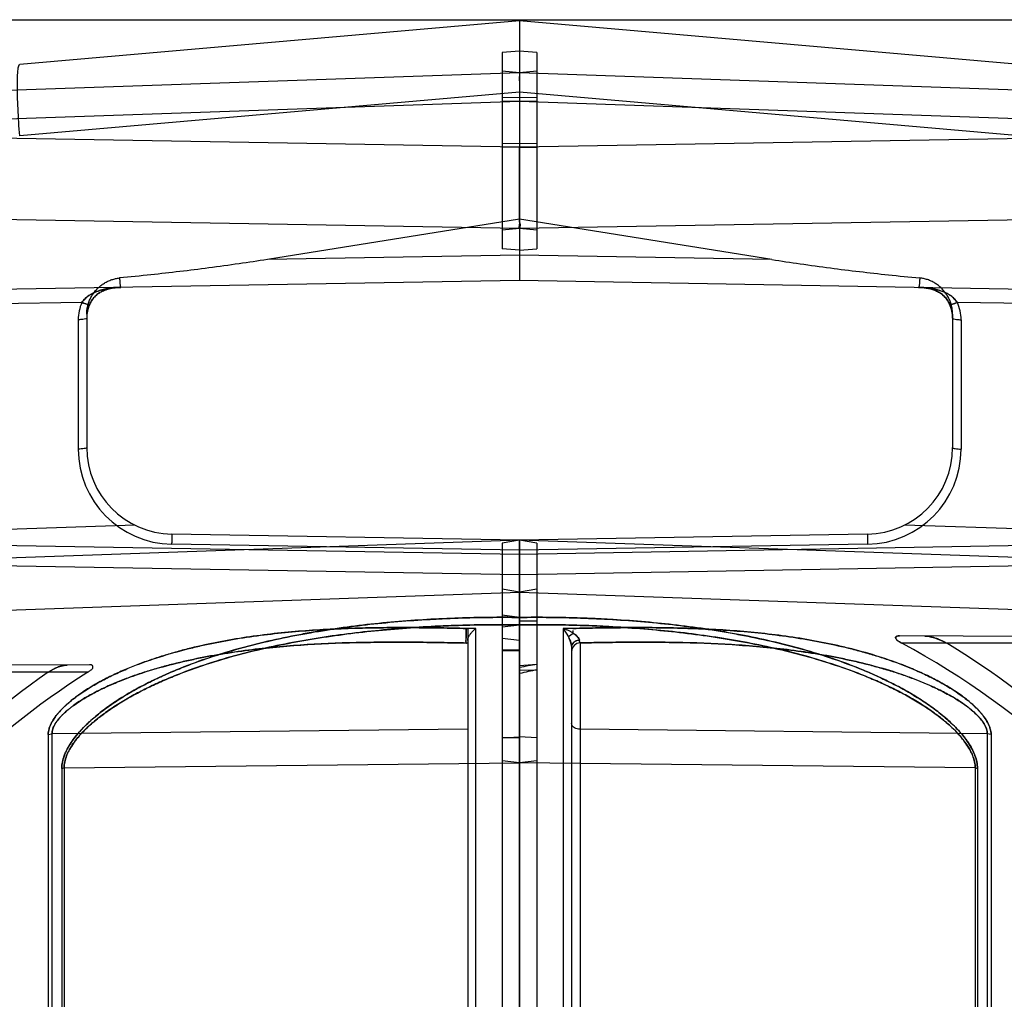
# Model space of a CAD drawing. Header units: millimetres. Extents: x 0 to 297, y 0 to 210.
# Tile 305 of 446: x 141.014 to 141.525, y 161.406 to 161.915. Entities that reach past the tile are written whole.
import ezdxf

# ---------------------------------------------------------------- set-up
doc = ezdxf.new("R2010")
doc.units = ezdxf.units.MM
doc.header["$LTSCALE"] = 16.335
for name, color, linetype in [('INTFCLR_1', 7, 'CONTINUOUS'), ('INTFCLR_144815', 7, 'CONTINUOUS'), ('INTFCLR_72935', 7, 'CONTINUOUS')]:
    doc.layers.add(name, color=color, linetype=linetype)

msp = doc.modelspace()

# ---------------------------------------------------------------- linework, layer by layer
at = {"layer": 'INTFCLR_1', "color": 6, "linetype": 'Continuous'}
for p, q in [((141.273551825, 161.9146244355), (141.273551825, 161.7796244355)), ((141.264551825, 161.8980870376), (141.2645519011, 161.7961670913)), ((141.2735531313, 161.8988595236), (141.2645532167, 161.8980711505)), ((141.2735518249, 161.8865398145), (141.2735518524, 161.8846657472)), ((141.2735518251, 161.8834165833), (141.2735518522, 161.8857114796)), ((141.2735518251, 161.8834165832), (141.2735518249, 161.8786309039)), ((141.2735531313, 161.8747100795), (141.2645532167, 161.8745732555)), ((141.2735518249, 161.8786309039), (141.273551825, 161.8727591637)), ((141.2735518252, 161.833291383), (141.273551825, 161.8488555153)), ((141.273551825, 161.8194756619), (141.2735518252, 161.833291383)), ((141.273551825, 161.8099950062), (141.273551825, 161.8194756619)), ((141.4046318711, 161.7905461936), (141.273551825, 161.8114652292)), ((141.273551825, 161.6446244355), (141.264551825, 161.6430374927)), ((141.273551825, 157.4731461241), (141.2735518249, 161.6446244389)), ((141.264551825, 161.643037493), (141.264551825, 157.4451626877)), ((141.273551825, 161.6176079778), (141.264551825, 161.6191949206)), ((141.273551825, 161.6176079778), (141.6227019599, 161.6054153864)), ((141.273551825, 161.5924489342), (141.264551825, 161.5934412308))]:
    msp.add_line(p, q, dxfattribs=at)
at = {"layer": 'INTFCLR_1', "color": 9, "linetype": 'Continuous'}
for p, q in [((141.5333958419, 161.8918910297), (141.2735518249, 161.9146244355)), ((141.2735517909, 161.8876240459), (141.2645517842, 161.8884113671)), ((141.5554477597, 161.8777804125), (141.273551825, 161.8876244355)), ((141.5333958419, 161.8548467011), (141.2735518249, 161.8775801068)), ((141.2735517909, 161.872759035), (141.2645517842, 161.8728958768)), ((141.5537947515, 161.8629728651), (141.273551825, 161.8727591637)), ((141.5657466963, 161.8539557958), (141.273551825, 161.8488555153)), ((141.2735517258, 161.8488553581), (141.2645517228, 161.8489920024)), ((141.2735521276, 161.8508084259), (141.2645521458, 161.8506717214)), ((141.6107778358, 161.8125107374), (141.273551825, 161.8066244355)), ((141.2735515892, 161.8066271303), (141.2645515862, 161.8058397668)), ((141.2735522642, 161.7953794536), (141.2645522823, 161.7961670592)), ((141.404631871, 161.7905461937), (141.273551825, 161.7928342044)), ((141.5797088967, 161.7742804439), (141.2735518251, 161.7796244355)), ((141.5797088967, 161.7668444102), (141.5010615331, 161.7682172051)), ((141.498551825, 161.7620992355), (141.498551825, 161.6927732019)), ((141.5029732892, 161.7592383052), (141.5029732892, 161.6919919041)), ((141.5744738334, 161.6489584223), (141.473590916, 161.6524813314)), ((141.4543371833, 161.6477800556), (141.2735518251, 161.6446244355)), ((141.6162475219, 161.632657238), (141.2735518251, 161.6446244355)), ((141.4543371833, 161.6477800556), (141.4543221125, 161.6432820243)), ((141.5797088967, 161.6425131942), (141.2735518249, 161.6371692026)), ((141.4543371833, 161.6424994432), (141.2735518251, 161.6393438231)), ((141.5797088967, 161.6319519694), (141.273551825, 161.6266079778)), ((141.273551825, 161.6044711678), (141.264551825, 161.6056394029)), ((141.264551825, 161.5995614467), (141.273551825, 161.600642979)), ((141.2962393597, 161.5987575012), (141.2988889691, 161.5943469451)), ((141.2962393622, 161.5987574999), (141.2962393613, 161.3175105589)), ((141.3012553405, 161.5987575), (141.2962393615, 161.5987574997)), ((141.3013599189, 161.5961814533), (141.2988889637, 161.5943469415)), ((141.3013596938, 161.596180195), (141.298888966, 161.5943469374)), ((141.3013757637, 161.5962175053), (141.3013300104, 161.5975799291)), ((141.3013753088, 161.5962152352), (141.301359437, 161.5961789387)), ((141.6717370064, 161.5941397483), (141.4709529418, 161.5948406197)), ((141.264551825, 161.587672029), (141.273551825, 161.587672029)), ((141.300551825, 161.5894652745), (141.300551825, 161.3255784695)), ((141.3049732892, 161.5912335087), (141.3049732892, 161.3210791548)), ((141.6747706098, 161.5910296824), (141.4722287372, 161.5910296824)), ((141.273551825, 161.587484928), (141.264551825, 161.587484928)), ((141.264551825, 161.5872930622), (141.273551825, 161.5872930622)), ((141.264551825, 161.5418119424), (141.273551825, 161.5423302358)), ((141.273551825, 161.5418119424), (141.264551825, 161.5418119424)), ((141.5166176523, 161.543901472), (141.3049732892, 161.5463331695)), ((141.5166176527, 161.543901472), (141.5166176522, 161.3407478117)), ((141.5185644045, 161.5435849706), (141.5166176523, 161.543901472)), ((141.5185644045, 161.5435849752), (141.5166176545, 161.543901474)), ((141.5185644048, 161.5435849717), (141.5185644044, 161.340632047)), ((141.273551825, 161.528919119), (141.264551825, 161.5299637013)), ((141.5103153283, 161.526198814), (141.273551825, 161.528919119)), ((141.5103153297, 161.526198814), (141.5103153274, 161.3342727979)), ((141.5103153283, 161.526198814), (141.5115099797, 161.5259999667)), ((141.5115099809, 161.5259999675), (141.5115099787, 161.3342000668))]:
    msp.add_line(p, q, dxfattribs=at)
at = {"layer": 'INTFCLR_1', "color": 7, "linetype": 'Continuous'}
for p, q in [((141.4811863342, 161.7760088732), (141.4811199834, 161.7760110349)), ((141.481120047, 161.7760110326), (141.4811863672, 161.7760088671))]:
    msp.add_line(p, q, dxfattribs=at)
at = {"layer": 'INTFCLR_1', "color": 6, "linetype": 'Continuous'}
for centre, radius, start, end in [((140.3083293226, 161.8457294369), 0.9652275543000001, 359.8145763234, 0.1855639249), ((140.4117072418, 161.8379423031), 0.8618571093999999, 359.6908079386, 0.3100229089), ((141.2746197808, 161.2235904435), 0.4172059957, 31.6735654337, 61.7286199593), ((141.272545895, 161.2235900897), 0.4298290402, 30.6411477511, 58.7432028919)]:
    msp.add_arc(centre, radius, start, end, dxfattribs=at)
at = {"layer": 'INTFCLR_1', "color": 9, "linetype": 'Continuous'}
for centre, radius, start, end in [((141.4816761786, 161.8224180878), 0.0464194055, 268.9999012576, 269.9354361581), ((141.4806610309, 161.7600091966), 0.0178908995, 0.0333269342, 23.8641487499), ((141.4806239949, 161.7600015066), 0.0179280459, 0.057834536, 23.8387397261), ((141.48088383, 161.7592276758), 0.0220894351, 0.0275707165, 24.0138303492), ((141.453551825, 161.6927732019), 0.045, 270.9999999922, 359.9999999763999), ((141.4534730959, 161.6919920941), 0.0495001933, 271.0002198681, 359.9997800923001), ((141.6679288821, 161.6470041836), 0.213639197, 180.9982943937, 181.2082134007), ((141.3050517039, 161.5867322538), 0.0044998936, 90.99847891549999, 179.9971500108)]:
    msp.add_arc(centre, radius, start, end, dxfattribs=at)
at = {"layer": 'INTFCLR_1', "color": 7, "linetype": 'Continuous'}
msp.add_arc((141.4818642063, 161.7788994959), 0.0029107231, 265.2637529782, 268.9988044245, dxfattribs=at)
at = {"layer": 'INTFCLR_1', "color": 6, "linetype": 'Continuous'}
for points in [[(141.273551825, 161.8099950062), (141.2735539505, 161.8092782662), (141.274268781, 161.8078572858), (141.2735521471, 161.8078447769)], [(141.273551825, 161.8066244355), (141.274273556, 161.8066370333), (141.2735541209, 161.8080681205), (141.2735519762, 161.8087899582)]]:
    msp.add_open_spline(points, degree=3, dxfattribs=at)
for points, knots in [([(141.4046318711, 161.7905461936), (141.4095282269, 161.7897647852), (141.419659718, 161.7882281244), (141.4348515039, 161.7861426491), (141.4501356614, 161.7842449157), (141.4656167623, 161.7825036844), (141.4760552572, 161.7814472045), (141.4814963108, 161.780926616)], [0, 0, 0, 0, 0.1919941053, 0.3967780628, 0.5937498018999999, 0.7883513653, 1, 1, 1, 1]), ([(141.4985518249, 161.7620992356), (141.4985518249, 161.7628008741), (141.4984698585, 161.7642111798), (141.4981022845, 161.766306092), (141.4974936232, 161.7683623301), (141.4966493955, 161.7703502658), (141.4955801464, 161.7722413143), (141.4943007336, 161.7740067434), (141.4928298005, 161.7756198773), (141.491192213, 161.7770545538), (141.4894138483, 161.7782901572), (141.4875248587, 161.7793088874), (141.4855566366, 161.7800980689), (141.4835423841, 161.7806508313), (141.4821767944, 161.7808615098), (141.4814963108, 161.780926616)], [0, 0, 0, 0, 0.0757511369, 0.1521154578, 0.229149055, 0.3067644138, 0.3847925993, 0.4631931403, 0.5416595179, 0.6199921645, 0.6977528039, 0.7749600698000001, 0.851208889, 0.9261973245, 1, 1, 1, 1]), ([(141.4722287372, 161.5910296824), (141.471684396, 161.5913224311), (141.4706966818, 161.5919352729), (141.4694628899, 161.5927429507), (141.4682726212, 161.5946528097), (141.4702249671, 161.5948431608), (141.4709529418, 161.5948406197)], [0, 0, 0, 0, 0.2675984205, 0.4902532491, 0.6848149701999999, 1, 1, 1, 1]), ([(141.4709529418, 161.5948406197), (141.4704960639, 161.5948422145), (141.4694708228, 161.5950202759), (141.4686108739, 161.5931883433), (141.4705386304, 161.592129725), (141.4715427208, 161.5913986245), (141.4722287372, 161.5910296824)], [0, 0, 0, 0, 0.2019274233, 0.4011193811, 0.6557352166, 1, 1, 1, 1])]:
    msp.add_open_spline(points, degree=3, knots=knots, dxfattribs=at)
at = {"layer": 'INTFCLR_1', "color": 9, "linetype": 'Continuous'}
for points, knots in [([(141.4814963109, 161.7809266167), (141.4814560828, 161.7802154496), (141.4813734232, 161.7790199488), (141.4812432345, 161.7773830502), (141.4810827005, 161.7766141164), (141.4809841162, 161.7760037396), (141.4808659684, 161.7760057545)], [0, 0, 0, 0, 0.4281629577, 0.7391099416, 0.9289714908, 1, 1, 1, 1]), ([(141.4970224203, 161.7672473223), (141.4969485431, 161.7668812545), (141.4994324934, 161.767500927), (141.5001131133, 161.7678102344), (141.5010615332, 161.7682172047)], [0, 0, 0, 0, 0.2657053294, 1, 1, 1, 1]), ([(141.5010615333, 161.7682172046), (141.5005582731, 161.7680012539), (141.4997261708, 161.7676588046), (141.4984873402, 161.7672824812), (141.4978468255, 161.7670774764), (141.4969816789, 161.7670454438), (141.4970224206, 161.7672473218)], [0, 0, 0, 0, 0.3867273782, 0.6533953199, 0.8545645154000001, 1, 1, 1, 1]), ([(141.498551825, 161.760019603), (141.498551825, 161.7598171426), (141.4994617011, 161.7595190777), (141.5007619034, 161.7593148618), (141.5021633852, 161.7592407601), (141.5029732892, 161.7592383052)], [0, 0, 0, 0, 0.132953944, 0.4681407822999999, 1, 1, 1, 1]), ([(141.498551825, 161.6927732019), (141.498551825, 161.6926329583), (141.4990974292, 161.6923579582), (141.5004626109, 161.6920952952), (141.5019266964, 161.6919950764), (141.5029732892, 161.6919919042)], [0, 0, 0, 0, 0.0919454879, 0.3138374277, 1, 1, 1, 1]), ([(141.5115099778, 161.5259999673), (141.511509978, 161.5270999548), (141.511262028, 161.5293705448), (141.5104439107, 161.5321477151), (141.5095206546, 161.5343787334), (141.5084024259, 161.536651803), (141.5067226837, 161.5394310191), (141.5043611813, 161.5426361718), (141.5007949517, 161.5467825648), (141.4967909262, 161.5506377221), (141.4925121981, 161.5542273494), (141.4880681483, 161.5576567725), (141.4822935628, 161.5616358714), (141.475094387, 161.565995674), (141.4689119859, 161.5693276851), (141.4638740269, 161.5718322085), (141.4587865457, 161.5742309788), (141.4523506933, 161.5770380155), (141.4445215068, 161.5801297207), (141.4339941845, 161.5839012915), (141.4206925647, 161.5880168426), (141.4045655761, 161.5921330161), (141.3883209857, 161.5955301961), (141.3664850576, 161.5992209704), (141.3444215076, 161.6017844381), (141.3250038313, 161.6032060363), (141.3138405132, 161.6038005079), (141.2976214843, 161.6044550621), (141.2841832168, 161.6045969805), (141.2735518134, 161.6044711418)], [0, 0, 0, 0, 0.0125306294, 0.0258229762, 0.0328469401, 0.0400196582, 0.0546626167, 0.0697679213, 0.0853227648, 0.1169186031, 0.1329383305, 0.1489372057, 0.1808475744, 0.2127632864, 0.2447702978, 0.2608206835, 0.2768506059, 0.3088399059, 0.3407853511, 0.372722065, 0.4362091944, 0.4993123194, 0.5622591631, 0.6252091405, 0.7515390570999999, 0.8150897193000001, 0.8469835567, 0.8788827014, 1, 1, 1, 1]), ([(141.2735518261, 161.6044711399), (141.2840993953, 161.60459596), (141.3057438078, 161.6043708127), (141.3384596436, 161.6024626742), (141.3633160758, 161.5995972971), (141.3798087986, 161.5969695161), (141.3907702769, 161.5950151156), (141.4043648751, 161.5921800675), (141.4204940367, 161.5880718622), (141.4364098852, 161.5831593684), (141.4494523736, 161.5782885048), (141.4584253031, 161.5743935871), (141.463521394, 161.5720025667), (141.4685863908, 161.5694968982), (141.4748085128, 161.5661591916), (141.4820558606, 161.5617897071), (141.4878696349, 161.5578007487), (141.4923433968, 161.5543630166), (141.4966426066, 161.5507716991), (141.5006633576, 161.5469190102), (141.5038217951, 161.5432698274), (141.5054790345, 161.5411194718), (141.507004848, 161.5389581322), (141.5083573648, 161.5367338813), (141.5094896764, 161.5344471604), (141.5104264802, 161.5322002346), (141.5112579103, 161.52939976), (141.5115099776, 161.5271076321), (141.5115099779, 161.5259999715)], [0, 0, 0, 0, 0.120163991, 0.2464820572, 0.3731764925, 0.4049789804, 0.4367255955, 0.5000102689, 0.5631300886, 0.6262631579, 0.6896739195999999, 0.7216122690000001, 0.7376707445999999, 0.7537953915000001, 0.7859823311, 0.8180740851, 0.8501564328, 0.8662396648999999, 0.8823299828, 0.9139626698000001, 0.929532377, 0.9372661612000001, 0.9448807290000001, 0.9596659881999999, 0.9668586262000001, 0.973931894, 0.9873817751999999, 1, 1, 1, 1]), ([(141.5103153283, 161.526198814), (141.5103153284, 161.527244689), (141.5100676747, 161.5294074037), (141.5092531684, 161.5320455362), (141.5083355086, 161.5341637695), (141.5072217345, 161.5363264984), (141.5055486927, 161.5389700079), (141.5031995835, 161.5420153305), (141.4996473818, 161.5459603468), (141.4956650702, 161.5496214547), (141.4914137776, 161.5530282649), (141.4869900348, 161.5562887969), (141.4812429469, 161.5600703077), (141.4740827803, 161.564210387), (141.4679360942, 161.5673727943), (141.4629266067, 161.5697499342), (141.4578642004, 161.5720280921), (141.4514605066, 161.5746932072), (141.4436727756, 161.5776270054), (141.4331970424, 161.5812063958), (141.419962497, 161.5851095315), (141.4039220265, 161.5890094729), (141.3877639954, 161.5922257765), (141.3660388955, 161.5957175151), (141.3440937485, 161.5981364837), (141.3247816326, 161.5994733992), (141.3136771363, 161.6000306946), (141.2975263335, 161.600642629), (141.2841433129, 161.6007690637), (141.2735518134, 161.6006429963)], [0, 0, 0, 0, 0.0120583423, 0.0248906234, 0.0316939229, 0.0386572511, 0.05291935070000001, 0.0676898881, 0.0829516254, 0.1140792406, 0.129913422, 0.1457552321, 0.1774226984, 0.2091717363, 0.2410729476, 0.2570897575, 0.2730976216, 0.3050734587, 0.3370406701, 0.3690290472, 0.4326916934, 0.4960437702, 0.5592939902, 0.6225881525, 0.7496921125, 0.8136577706, 0.8457639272, 0.8778774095, 1, 1, 1, 1]), ([(141.2735518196, 161.6006429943), (141.2840599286, 161.6007680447), (141.30560431, 161.6005677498), (141.3381603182, 161.5987767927), (141.362888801, 161.596072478), (141.3793002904, 161.5935866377), (141.39020251, 161.5917376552), (141.4037223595, 161.5890540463), (141.4197650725, 161.5851616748), (141.4355947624, 161.5805044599), (141.4485722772, 161.5758822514), (141.4575048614, 161.5721824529), (141.462575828, 161.5699116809), (141.4677022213, 161.5674909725), (141.4715104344, 161.5655372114), (141.4740404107, 161.5641563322)], [0, 0, 0, 0, 0.1532292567, 0.3140359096, 0.475243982, 0.5156889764, 0.5560517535, 0.6364715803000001, 0.7166121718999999, 0.7966759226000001, 0.8769644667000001, 0.9173407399, 0.9376225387, 0.9579733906, 1, 1, 1, 1]), ([(141.3013757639, 161.5962175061), (141.3009986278, 161.5964616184), (141.3001983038, 161.5969428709), (141.2989374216, 161.5976070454), (141.2976074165, 161.5982208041), (141.2966975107, 161.5985866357), (141.2962393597, 161.5987575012)], [0, 0, 0, 0, 0.2347870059, 0.4877168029, 0.7444494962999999, 1, 1, 1, 1]), ([(141.3012553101, 161.5987575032), (141.3057380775, 161.5988453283), (141.3127112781, 161.5989728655), (141.3221692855, 161.599098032), (141.3320891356, 161.5991806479), (141.3444355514, 161.5991691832), (141.3640612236, 161.5988109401), (141.3884516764, 161.5975590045), (141.4126929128, 161.5947987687), (141.4319195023, 161.5914092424), (141.4438882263, 161.5887156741), (141.4534138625, 161.5861600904), (141.46053571, 161.5840215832), (141.4676046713, 161.5816477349), (141.4746037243, 161.5790167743), (141.4815082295, 161.5761034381), (141.4882892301, 161.572874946), (141.4938067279, 161.5698837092), (141.4981199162, 161.5672720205), (141.5023514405, 161.564496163), (141.5059067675, 161.5618411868), (141.5087722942, 161.5593670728), (141.5106052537, 161.5576797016), (141.5123351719, 161.555911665), (141.5139281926, 161.5540475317), (141.5153825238, 161.5521540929), (141.5166426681, 161.5501720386), (141.5176102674, 161.5481113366), (141.5183088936, 161.5461281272), (141.5185644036, 161.5445844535), (141.5185644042, 161.5435849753)], [0, 0, 0, 0, 0.05742284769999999, 0.0893219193, 0.1211410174, 0.1844728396, 0.2474383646, 0.3725231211, 0.4971217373, 0.5596036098, 0.6224898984, 0.65416617, 0.6858999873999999, 0.7177087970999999, 0.7496503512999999, 0.7816400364, 0.8136571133, 0.8458014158, 0.861971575, 0.8782209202, 0.9106102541, 0.9186883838, 0.9267003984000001, 0.9425144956, 0.9503291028, 0.9580914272, 0.9730856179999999, 0.9802895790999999, 0.9871994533, 1, 1, 1, 1]), ([(141.5185644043, 161.5435849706), (141.5185644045, 161.5445939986), (141.5183037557, 161.5461537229), (141.5175934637, 161.5481529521), (141.516612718, 161.5502260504), (141.5153387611, 161.5522176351), (141.5138686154, 161.5541210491), (141.5122576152, 161.5559959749), (141.5105093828, 161.5577732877), (141.5086581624, 161.5594686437), (141.5057763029, 161.561944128), (141.501195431, 161.5653496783), (141.4958238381, 161.5687083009), (141.4914057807, 161.5711855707), (141.4869348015, 161.5735247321), (141.4812710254, 161.5762093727), (141.4721090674, 161.5800590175), (141.4604558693, 161.5841697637), (141.4485935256, 161.5875221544), (141.4390162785, 161.5898121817), (141.4294007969, 161.5918555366), (141.4125339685, 161.5948223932), (141.3882506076, 161.5975753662), (141.3638583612, 161.5988176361), (141.3442787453, 161.5991702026), (141.329508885, 161.5991820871), (141.3151607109, 161.5990176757), (141.305735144, 161.5988452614), (141.3012553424, 161.5987575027)], [0, 0, 0, 0, 0.0129230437, 0.0199157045, 0.0271579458, 0.0422465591, 0.0500741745, 0.0579542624, 0.0738927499, 0.0819641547, 0.0901005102, 0.1225422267, 0.1549383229, 0.1711766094, 0.1874057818, 0.2195558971, 0.2514156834, 0.3146522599, 0.3776704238, 0.4092028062, 0.4407582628, 0.5035575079, 0.6284680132, 0.7534583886, 0.8162272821, 0.8792630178, 0.9426142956, 1, 1, 1, 1]), ([(141.3005518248, 161.5894652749), (141.3005518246, 161.5902272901), (141.3001697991, 161.5914433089), (141.2995323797, 161.5930401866), (141.2991113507, 161.5939118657), (141.2988889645, 161.5943469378)], [0, 0, 0, 0, 0.4410943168, 0.717164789, 1, 1, 1, 1]), ([(141.2988889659, 161.5943469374), (141.2991113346, 161.593911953), (141.2998345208, 161.5923622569), (141.3005518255, 161.5907004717), (141.3005518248, 161.5894652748)], [0, 0, 0, 0, 0.2834139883, 1, 1, 1, 1]), ([(141.3013596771, 161.5961801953), (141.3017750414, 161.5959126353), (141.3025731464, 161.5953572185), (141.3037896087, 161.5942905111), (141.3046389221, 161.5932966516), (141.3046808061, 161.5926047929)], [0, 0, 0, 0, 0.298444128, 0.5813252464, 1, 1, 1, 1]), ([(141.3046810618, 161.5926047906), (141.3046620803, 161.59290557), (141.3039421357, 161.5944716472), (141.3024986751, 161.5954464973), (141.3013596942, 161.5961801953)], [0, 0, 0, 0, 0.1819674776, 1, 1, 1, 1]), ([(141.3046808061, 161.5926047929), (141.3038932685, 161.5925594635), (141.3020958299, 161.5921912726), (141.3005518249, 161.5905093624), (141.3005518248, 161.5894652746)], [0, 0, 0, 0, 0.4303718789, 1, 1, 1, 1]), ([(141.3046810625, 161.5926047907), (141.3041553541, 161.5925745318), (141.3031139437, 161.5923606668), (141.3014251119, 161.591582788), (141.3005518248, 161.5902772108), (141.3005518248, 161.5894652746)], [0, 0, 0, 0, 0.2832949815, 0.5631848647, 1, 1, 1, 1]), ([(141.3049731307, 161.5912314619), (141.3048484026, 161.5912140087), (141.3047668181, 161.5919374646), (141.3047076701, 161.5922585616), (141.3046808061, 161.5926047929)], [0, 0, 0, 0, 0.2661437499, 1, 1, 1, 1]), ([(141.3049732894, 161.5912314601), (141.304848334, 161.5912137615), (141.3047672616, 161.5919380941), (141.3047079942, 161.592258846), (141.3046810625, 161.5926047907)], [0, 0, 0, 0, 0.2667037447, 1, 1, 1, 1]), ([(141.3049729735, 161.591231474), (141.3081293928, 161.5912898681), (141.3137556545, 161.5913875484), (141.3218459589, 161.5914994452), (141.3316837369, 161.5915939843), (141.3439275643, 161.5916140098), (141.3633872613, 161.5913545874), (141.3875605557, 161.5903402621), (141.4115972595, 161.5880251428), (141.4306727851, 161.5851466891), (141.4425460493, 161.5828485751), (141.4519988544, 161.580660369), (141.4590605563, 161.5788275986), (141.4660695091, 161.5767900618), (141.4730087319, 161.5745287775), (141.4798536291, 161.5720217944), (141.4865751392, 161.5692408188), (141.4921927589, 161.5665915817), (141.4955387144, 161.5648193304), (141.4967334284, 161.5641563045)], [0, 0, 0, 0, 0.0484143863, 0.0862958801, 0.1240825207, 0.1992910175, 0.2740583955, 0.4225292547, 0.5702118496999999, 0.6441089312, 0.7183146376, 0.7556065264, 0.7928943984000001, 0.8301845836, 0.8675267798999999, 0.9047991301, 0.94194766, 0.9790457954, 1, 1, 1, 1]), ([(141.5166176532, 161.543901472), (141.5166176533, 161.5447776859), (141.5163543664, 161.5461389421), (141.5156513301, 161.5478619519), (141.5146727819, 161.5496652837), (141.5134081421, 161.5513858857), (141.5119566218, 161.5530256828), (141.510354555, 161.5546523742), (141.5086215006, 161.5561885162), (141.5067903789, 161.5576513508), (141.503918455, 161.5598028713), (141.4993617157, 161.5627528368), (141.4940511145, 161.5656435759), (141.489678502, 161.5677774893), (141.4852396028, 161.5697976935), (141.4796185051, 161.5721129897), (141.4705212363, 161.5754307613), (141.45895759, 161.5789625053), (141.4472111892, 161.5818282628), (141.4377222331, 161.5837822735), (141.4281820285, 161.5855245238), (141.4114396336, 161.5880450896), (141.387361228, 161.5903538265), (141.3631861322, 161.5913598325), (141.3437720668, 161.5916145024), (141.3291248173, 161.5915889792), (141.3161850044, 161.5914297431), (141.3081266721, 161.5912898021), (141.3049732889, 161.5912314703)], [0, 0, 0, 0, 0.0116829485, 0.0180912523, 0.0247995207, 0.0389843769, 0.0464375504, 0.053993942, 0.0694127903, 0.0772785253, 0.0852405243, 0.1172523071, 0.1495360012, 0.1658074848, 0.1821191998, 0.2145564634, 0.2468345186, 0.3112050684, 0.3756484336, 0.4079759, 0.4403709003, 0.5049459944, 0.6336677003, 0.7626548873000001, 0.8274563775, 0.8925385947, 0.9579473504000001, 1, 1, 1, 1]), ([(141.4740404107, 161.5641563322), (141.4763835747, 161.5628774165), (141.4810899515, 161.5601617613), (141.4867925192, 161.5564256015), (141.4912458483, 161.5531571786), (141.4955175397, 161.5497487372), (141.4995164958, 161.546089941), (141.5026648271, 161.5426154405), (141.5043147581, 161.5405701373), (141.5058310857, 161.5385181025), (141.5071768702, 161.5364045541), (141.5083046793, 161.5342288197), (141.5092357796, 161.5320955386), (141.5100635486, 161.5294352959), (141.5103153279, 161.5272519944), (141.5103153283, 161.526198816)], [0, 0, 0, 0, 0.1470710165, 0.2992212, 0.3753266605, 0.4513303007, 0.600262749, 0.6732704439, 0.7094453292, 0.7449969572, 0.8138178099, 0.8471874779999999, 0.8799279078, 0.9419763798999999, 1, 1, 1, 1]), ([(141.4967334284, 161.5641563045), (141.4976569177, 161.5636437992), (141.5006502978, 161.5619233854), (141.5040477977, 161.559713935), (141.506903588, 161.5575634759), (141.5087166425, 161.5561075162), (141.5104315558, 161.5545793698), (141.5120157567, 161.5529620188), (141.5134516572, 161.5513308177), (141.5147026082, 161.5496184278), (141.5156680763, 161.5478258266), (141.516359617, 161.546116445), (141.5166176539, 161.5447693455), (141.5166176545, 161.543901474)], [0, 0, 0, 0, 0.1078451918, 0.3525382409, 0.4130571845, 0.4728315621, 0.5899501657, 0.6473173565, 0.703899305, 0.811812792, 0.862898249, 0.9113818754, 1, 1, 1, 1]), ([(141.3049732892, 161.5463331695), (141.304463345, 161.5463390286), (141.3034698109, 161.5464696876), (141.3016990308, 161.5470901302), (141.300551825, 161.548379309), (141.300551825, 161.5492947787)], [0, 0, 0, 0, 0.2682443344, 0.5184701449, 1, 1, 1, 1])]:
    msp.add_open_spline(points, degree=3, knots=knots, dxfattribs=at)
at = {"layer": 'INTFCLR_1', "color": 7, "linetype": 'Continuous'}
for points, knots in [([(141.4811199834, 161.7760110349), (141.4820093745, 161.7760709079), (141.4836569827, 161.7758946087), (141.4860239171, 161.7755640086), (141.4882067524, 161.7749919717), (141.4903223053, 161.7741685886), (141.4923411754, 161.7730265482), (141.4942088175, 161.7715052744), (141.4958318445, 161.7695693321), (141.4966661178, 161.768054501), (141.4970224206, 161.7672473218)], [0, 0, 0, 0, 0.1388631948, 0.2560575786, 0.3726330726, 0.489342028, 0.6088492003, 0.7324703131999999, 0.8625518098, 1, 1, 1, 1]), ([(141.4970224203, 161.7672473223), (141.4966670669, 161.7680523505), (141.4958349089, 161.7695641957), (141.4942181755, 161.7714953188), (141.4923543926, 161.7730174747), (141.490334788, 161.7741632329), (141.4882127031, 161.7749903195), (141.486025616, 161.7755637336), (141.4836575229, 161.7758945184), (141.4820096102, 161.7760710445), (141.481120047, 161.7760110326)], [0, 0, 0, 0, 0.1370821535, 0.2669791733, 0.3899588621, 0.5099382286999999, 0.6271816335, 0.7438966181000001, 0.8611083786, 1, 1, 1, 1]), ([(141.5010615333, 161.7682172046), (141.5006083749, 161.7689271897), (141.4994678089, 161.7702263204), (141.4974463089, 161.7718712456), (141.495516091, 161.7729590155), (141.4938837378, 161.7736907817), (141.4921905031, 161.7743307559), (141.4899981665, 161.774970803), (141.4877444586, 161.7754239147), (141.4859066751, 161.7756906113), (141.483873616, 161.7759012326), (141.4822961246, 161.7760342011), (141.4811863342, 161.7760088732)], [0, 0, 0, 0, 0.114237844, 0.2320063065, 0.3522914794, 0.4134167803, 0.4745688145, 0.5976607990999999, 0.7226799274, 0.7860532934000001, 0.8494402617, 1, 1, 1, 1]), ([(141.4970223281, 161.7672473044), (141.4966652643, 161.7680587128), (141.4960095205, 161.7692452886), (141.4948905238, 161.7706989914), (141.4938835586, 161.771748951), (141.4927459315, 161.7726902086), (141.4912526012, 161.7736743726), (141.4895346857, 161.7745063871), (141.4877129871, 161.7751247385), (141.4860527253, 161.775533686), (141.4845360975, 161.7757912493), (141.4830292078, 161.7759459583), (141.4821022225, 161.7759954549), (141.481623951, 161.7759987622)], [0, 0, 0, 0, 0.1417601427, 0.2150785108, 0.2929562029, 0.3738737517, 0.4506635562, 0.5784946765, 0.6777922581, 0.7578307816, 0.8517025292, 0.9235176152, 1, 1, 1, 1]), ([(141.5010615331, 161.7682172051), (141.5005743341, 161.7689525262), (141.4996432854, 161.7700316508), (141.4982223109, 161.771245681), (141.4969997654, 161.7721003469), (141.4957045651, 161.7728495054), (141.4940609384, 161.7736330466), (141.4921830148, 161.7743349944), (141.4900611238, 161.7749402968), (141.4880423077, 161.7753681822), (141.4861604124, 161.7756633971), (141.4841165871, 161.7758827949), (141.4827011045, 161.7759737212), (141.4818133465, 161.7759892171)], [0, 0, 0, 0, 0.1231054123, 0.1968512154, 0.2605645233, 0.3309958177, 0.4054346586, 0.5144505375, 0.6103512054, 0.7131512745, 0.8022635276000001, 0.8760828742, 1, 1, 1, 1]), ([(141.4841399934, 161.5947945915), (141.4848674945, 161.594795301), (141.4860556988, 161.5946336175), (141.4877384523, 161.5942649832), (141.4892873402, 161.5938259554), (141.4909674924, 161.5932468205), (141.4926497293, 161.5925581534), (141.4941942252, 161.591818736), (141.4951405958, 161.5912944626), (141.4955733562, 161.5910296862)], [0, 0, 0, 0, 0.179738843, 0.2940810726, 0.425841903, 0.5771300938, 0.7329682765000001, 0.8746563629, 1, 1, 1, 1]), ([(141.4912859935, 161.5931060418), (141.4906988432, 161.5933336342), (141.4896132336, 161.5937214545), (141.4879190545, 161.594222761), (141.4861357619, 161.5946257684), (141.4848323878, 161.5947921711), (141.4841399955, 161.594794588)], [0, 0, 0, 0, 0.2561924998, 0.4687381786, 0.7183072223, 1, 1, 1, 1]), ([(141.4912707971, 161.5931119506), (141.4918202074, 161.5929005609), (141.4928545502, 161.592463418), (141.4942901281, 161.5917666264), (141.4951681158, 161.5912733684), (141.4955733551, 161.5910296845)], [0, 0, 0, 0, 0.3690681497, 0.7035385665, 1, 1, 1, 1])]:
    msp.add_open_spline(points, degree=3, knots=knots, dxfattribs=at)
at = {"layer": 'INTFCLR_144815', "color": 6, "linetype": 'Continuous'}
msp.add_line((140.382551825, 161.9152143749), (142.0652631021, 161.9152143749), dxfattribs=at)
at = {"layer": 'INTFCLR_72935', "color": 9, "linetype": 'Continuous'}
for p, q in [((141.2735518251, 161.9146244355), (141.0137078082, 161.8918910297)), ((141.273551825, 161.8876244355), (140.9916558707, 161.8777804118)), ((141.2825518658, 161.888411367), (141.2735518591, 161.8876240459)), ((141.2735518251, 161.8775801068), (141.0137078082, 161.854846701)), ((141.273551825, 161.8727591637), (140.9933088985, 161.8629728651)), ((141.2825518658, 161.872895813), (141.2735518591, 161.8727590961)), ((141.2735518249, 161.8488555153), (140.9813569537, 161.8539557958)), ((141.2825515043, 161.8506717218), (141.2735515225, 161.8508084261)), ((141.2735519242, 161.8488553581), (141.2825519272, 161.8489920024)), ((141.273551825, 161.8066244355), (140.9363258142, 161.8125107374)), ((141.2825520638, 161.8058397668), (141.2735520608, 161.8066271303)), ((141.2735518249, 161.7928342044), (141.1424440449, 161.7905457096)), ((141.2735513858, 161.7953794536), (141.2825513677, 161.7961670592)), ((141.273551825, 161.7796244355), (140.9673947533, 161.7742804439)), ((141.0460415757, 161.7682171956), (140.9673947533, 161.7668444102)), ((141.048551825, 161.7621008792), (141.048551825, 161.6927732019)), ((141.0441303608, 161.7592394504), (141.0441303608, 161.6919919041)), ((141.073512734, 161.6524813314), (140.9726298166, 161.6489584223)), ((141.2735518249, 161.6446244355), (140.9308561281, 161.632657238)), ((141.2735518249, 161.6446244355), (141.0927664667, 161.6477800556)), ((141.0927664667, 161.6477800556), (141.0927815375, 161.6432820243)), ((141.273551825, 161.6371692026), (140.9673947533, 161.6425131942)), ((141.2735518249, 161.6393438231), (141.0927664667, 161.6424994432)), ((141.273551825, 161.6266079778), (140.9673947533, 161.6319519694)), ((141.2508642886, 161.5987575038), (141.2458483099, 161.5987575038)), ((141.2508642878, 161.3175105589), (141.2508642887, 161.5987574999)), ((141.246551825, 161.5911563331), (141.2460334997, 161.5911563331)), ((141.0500517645, 161.5797388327), (140.8618673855, 161.5790819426)), ((141.282551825, 161.5799057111), (141.273551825, 161.5793617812)), ((141.049201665, 161.5760189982), (140.8590877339, 161.5760189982)), ((141.282551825, 161.5771276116), (141.273551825, 161.5768267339)), ((141.0285392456, 161.5435849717), (141.0285392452, 161.340632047)), ((141.0285392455, 161.5435849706), (141.0304859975, 161.543901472)), ((141.246551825, 161.5463839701), (141.0304859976, 161.543901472)), ((141.0304859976, 161.5439014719), (141.0304859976, 161.3407478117)), ((141.282551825, 161.5418119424), (141.273551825, 161.5423302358)), ((141.0367883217, 161.526198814), (141.273551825, 161.528919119)), ((141.282551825, 161.5299637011), (141.273551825, 161.5289191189)), ((141.0355936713, 161.5259999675), (141.0355936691, 161.3342000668)), ((141.0355936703, 161.5259999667), (141.0367883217, 161.526198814)), ((141.0367883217, 161.5261988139), (141.0367883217, 161.3342727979))]:
    msp.add_line(p, q, dxfattribs=at)
at = {"layer": 'INTFCLR_72935', "color": 6, "linetype": 'Continuous'}
for p, q in [((141.273551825, 161.9146244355), (141.273551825, 161.7796244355)), ((141.2825504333, 161.8980711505), (141.2735505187, 161.8988595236)), ((141.282551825, 161.8980870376), (141.2825517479, 161.7961670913)), ((141.2735518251, 161.8865398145), (141.2735517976, 161.8846657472)), ((141.2735518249, 161.8834165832), (141.2735517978, 161.8857114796)), ((141.2735518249, 161.8834165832), (141.2735518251, 161.8786309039)), ((141.2825504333, 161.8745732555), (141.2735505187, 161.8747100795)), ((141.2735518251, 161.8786309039), (141.273551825, 161.8727591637)), ((141.2735518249, 161.833291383), (141.273551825, 161.8488555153)), ((141.273551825, 161.8194756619), (141.2735518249, 161.833291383)), ((141.273551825, 161.8099950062), (141.273551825, 161.8194756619)), ((141.273551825, 161.8114691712), (141.1424440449, 161.7905457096)), ((141.2735518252, 161.6446244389), (141.2735511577, 157.4435757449)), ((141.282551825, 161.6430374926), (141.273551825, 161.6446244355)), ((141.282551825, 161.6430374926), (141.282551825, 157.4451626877)), ((141.282551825, 161.6191949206), (141.273551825, 161.6176079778)), ((140.9244016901, 161.6054153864), (141.273551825, 161.6176079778)), ((141.2458483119, 161.5987574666), (141.2465518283, 161.5987574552)), ((141.246551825, 161.5987574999), (141.246551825, 161.3174352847))]:
    msp.add_line(p, q, dxfattribs=at)
at = {"layer": 'INTFCLR_72935', "color": 7, "linetype": 'Continuous'}
for p, q in [((141.0659807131, 161.7760110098), (141.065913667, 161.7760088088)), ((141.0321927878, 161.5780630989), (141.028494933, 161.5760189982))]:
    msp.add_line(p, q, dxfattribs=at)
at = {"layer": 'INTFCLR_72935', "color": 6, "linetype": 'Continuous'}
for centre, radius, start, end in [((142.2387743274, 161.8457294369), 0.9652275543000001, 179.8144360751, 180.1854236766), ((142.1353964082, 161.8379423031), 0.8618571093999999, 179.6899770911, 180.3091920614), ((141.2790233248, 159.6397217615), 1.9628654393, 89.89700349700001, 90.1597125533), ((141.2790328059, 159.6205234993), 1.9820636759, 89.89827519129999, 90.1584396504), ((141.2745580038, 161.2235903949), 0.4298289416, 124.9224633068, 149.3589041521), ((141.2724837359, 161.2235908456), 0.4172054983, 122.3564437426, 148.3264719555)]:
    msp.add_arc(centre, radius, start, end, dxfattribs=at)
at = {"layer": 'INTFCLR_72935', "color": 7, "linetype": 'Continuous'}
msp.add_arc((141.0652360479, 161.7788994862), 0.0029107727, 271.0012117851, 274.7496070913, dxfattribs=at)
at = {"layer": 'INTFCLR_72935', "color": 9, "linetype": 'Continuous'}
for centre, radius, start, end in [((141.0654274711, 161.8224181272), 0.0464194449, 270.0612127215, 271.0000982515), ((141.0662201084, 161.7592288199), 0.0220897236, 155.989778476, 179.9724267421), ((141.0664801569, 161.7600026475), 0.0179285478, 156.1650230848, 179.9421534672), ((141.0664431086, 161.7600103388), 0.017891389, 156.1396024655, 179.9666643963), ((141.0936305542, 161.6919920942), 0.0495001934, 180.00021996, 268.9997800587), ((141.093551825, 161.6927732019), 0.045, 180, 268.9999999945), ((140.8791767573, 161.6470041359), 0.213637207, 358.7917881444, 359.0017091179), ((141.5258145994, 160.0494371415), 1.5497190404, 99.03119402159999, 99.36827590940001), ((141.4532443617, 160.7303589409), 0.8638662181, 101.3961458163, 102.0057398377)]:
    msp.add_arc(centre, radius, start, end, dxfattribs=at)
for points, knots in [([(141.0137078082, 161.8548467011), (141.0133588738, 161.8595581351), (141.0129267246, 161.86645942), (141.0125923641, 161.8752875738), (141.0124975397, 161.8809365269), (141.0125532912, 161.8850255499), (141.0126871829, 161.8876640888), (141.0128599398, 161.8894796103), (141.0130257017, 161.8907349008), (141.0134384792, 161.8918674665), (141.0137078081, 161.8918910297)], [0, 0, 0, 0, 0.3801706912, 0.556406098, 0.7107188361, 0.8351556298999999, 0.8844600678, 0.9247283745, 0.978244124, 1, 1, 1, 1]), ([(141.065607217, 161.7809287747), (141.0656474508, 161.7802172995), (141.0657301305, 161.7790212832), (141.0658603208, 161.777383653), (141.0660209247, 161.7766144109), (141.066119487, 161.7760037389), (141.0662376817, 161.7760057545)], [0, 0, 0, 0, 0.4281629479, 0.7391115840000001, 0.9289740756, 1, 1, 1, 1]), ([(141.0500807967, 161.7672475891), (141.0501547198, 161.7668815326), (141.0476706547, 161.767500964), (141.0469900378, 161.7678102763), (141.0460415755, 161.7682171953)], [0, 0, 0, 0, 0.2657007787, 1, 1, 1, 1]), ([(141.046041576, 161.7682171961), (141.0465448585, 161.7680012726), (141.0473769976, 161.7676588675), (141.0486158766, 161.7672826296), (141.0492564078, 161.7670776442), (141.050121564, 161.7670457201), (141.0500807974, 161.7672475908)], [0, 0, 0, 0, 0.386729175, 0.6533987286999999, 0.854568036, 1, 1, 1, 1]), ([(141.048551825, 161.7600207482), (141.048551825, 161.7598182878), (141.0476419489, 161.7595202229), (141.0463417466, 161.759316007), (141.0449402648, 161.7592419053), (141.0441303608, 161.7592394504)], [0, 0, 0, 0, 0.1329539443, 0.4681407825, 1, 1, 1, 1]), ([(141.048551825, 161.6927732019), (141.048551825, 161.6926329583), (141.0480062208, 161.6923579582), (141.0466410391, 161.6920952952), (141.0451769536, 161.6919950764), (141.0441303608, 161.6919919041)], [0, 0, 0, 0, 0.09194548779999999, 0.3138374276, 1, 1, 1, 1]), ([(141.0355936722, 161.5259999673), (141.035593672, 161.5270999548), (141.035841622, 161.5293705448), (141.0366597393, 161.5321477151), (141.0375829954, 161.5343787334), (141.0387012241, 161.536651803), (141.0403809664, 161.5394310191), (141.0427424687, 161.5426361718), (141.0463086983, 161.5467825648), (141.0503127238, 161.5506377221), (141.0545914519, 161.5542273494), (141.0590355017, 161.5576567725), (141.0648100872, 161.5616358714), (141.072009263, 161.565995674), (141.0781916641, 161.5693276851), (141.0832296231, 161.5718322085), (141.0883171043, 161.5742309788), (141.0947529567, 161.5770380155), (141.1025821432, 161.5801297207), (141.1131094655, 161.5839012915), (141.1264110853, 161.5880168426), (141.1425380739, 161.5921330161), (141.1587826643, 161.5955301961), (141.1806185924, 161.5992209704), (141.2026821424, 161.6017844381), (141.2220998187, 161.6032060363), (141.2332631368, 161.6038005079), (141.2494821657, 161.6044550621), (141.2629204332, 161.6045969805), (141.2735518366, 161.6044711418)], [0, 0, 0, 0, 0.0125306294, 0.0258229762, 0.0328469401, 0.0400196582, 0.0546626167, 0.0697679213, 0.0853227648, 0.1169186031, 0.1329383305, 0.1489372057, 0.1808475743, 0.2127632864, 0.2447702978, 0.2608206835, 0.2768506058, 0.3088399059, 0.3407853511, 0.372722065, 0.4362091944, 0.4993123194, 0.5622591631, 0.6252091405, 0.7515390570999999, 0.8150897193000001, 0.8469835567, 0.8788827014, 1, 1, 1, 1]), ([(141.2735518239, 161.6044711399), (141.2630042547, 161.60459596), (141.2413598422, 161.6043708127), (141.2086440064, 161.6024626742), (141.1837875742, 161.5995972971), (141.1672948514, 161.5969695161), (141.1563333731, 161.5950151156), (141.1427387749, 161.5921800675), (141.1266096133, 161.5880718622), (141.1106937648, 161.5831593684), (141.0976512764, 161.5782885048), (141.0886783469, 161.5743935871), (141.083582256, 161.5720025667), (141.0785172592, 161.5694968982), (141.0722951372, 161.5661591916), (141.0650477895, 161.5617897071), (141.0592340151, 161.5578007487), (141.0547602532, 161.5543630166), (141.0504610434, 161.5507716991), (141.0464402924, 161.5469190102), (141.0432818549, 161.5432698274), (141.0416246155, 161.5411194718), (141.040098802, 161.5389581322), (141.0387462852, 161.5367338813), (141.0376139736, 161.5344471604), (141.0366771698, 161.5322002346), (141.0358457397, 161.52939976), (141.0355936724, 161.5271076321), (141.0355936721, 161.5259999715)], [0, 0, 0, 0, 0.120163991, 0.2464820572, 0.3731764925, 0.4049789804, 0.4367255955, 0.5000102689, 0.5631300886, 0.6262631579, 0.6896739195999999, 0.7216122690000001, 0.7376707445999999, 0.7537953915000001, 0.7859823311, 0.8180740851, 0.8501564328, 0.8662396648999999, 0.8823299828, 0.9139626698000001, 0.929532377, 0.9372661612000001, 0.9448807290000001, 0.9596659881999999, 0.9668586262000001, 0.973931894, 0.9873817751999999, 1, 1, 1, 1]), ([(141.2458483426, 161.5987575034), (141.2413813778, 161.5988450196), (141.234423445, 161.598972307), (141.2249801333, 161.5990975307), (141.21505804, 161.5991804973), (141.2027088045, 161.5991695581), (141.1830787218, 161.5988122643), (141.1586828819, 161.5975615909), (141.1344362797, 161.5948024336), (141.1152054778, 161.591413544), (141.1032341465, 161.5887202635), (141.0937064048, 161.5861648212), (141.0865829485, 161.5840263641), (141.0795123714, 161.581652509), (141.0725116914, 161.5790214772), (141.065605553, 161.5761079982), (141.0588229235, 161.5728792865), (141.0533040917, 161.5698878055), (141.0489898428, 161.5672758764), (141.0447572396, 161.5644997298), (141.0412009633, 161.5618444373), (141.0383346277, 161.5593699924), (141.0365011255, 161.5576823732), (141.0347706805, 161.5559140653), (141.0331771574, 161.5540496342), (141.0317223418, 161.5521558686), (141.0304617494, 161.5501734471), (141.0294937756, 161.5481123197), (141.0287948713, 161.5461286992), (141.0285392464, 161.5445846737), (141.0285392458, 161.5435849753)], [0, 0, 0, 0, 0.0572204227, 0.0891263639, 0.1209528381, 0.1842991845, 0.2472789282, 0.3723912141, 0.4970161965, 0.5595108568, 0.622409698, 0.6540923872, 0.6858328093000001, 0.7176481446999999, 0.7495962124, 0.7815926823, 0.8136164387, 0.8457673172, 0.861940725, 0.8781934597, 0.9105897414, 0.9186696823, 0.9266835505, 0.9425012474, 0.9503175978, 0.9580816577, 0.9730794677, 0.9802850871, 0.9871966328, 1, 1, 1, 1]), ([(141.0285392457, 161.5435849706), (141.0285392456, 161.5445942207), (141.028800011, 161.5461542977), (141.0295105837, 161.5481539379), (141.030491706, 161.5502274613), (141.0317661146, 161.5522194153), (141.0332367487, 161.5541231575), (141.0348482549, 161.5559983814), (141.0365970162, 161.5577759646), (141.0384487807, 161.5594715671), (141.0413314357, 161.5619473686), (141.0459135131, 161.5653533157), (141.0512864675, 161.5687122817), (141.0557056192, 161.5711897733), (141.0601776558, 161.5735291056), (141.0658427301, 161.5762139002), (141.0750067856, 161.5800637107), (141.0866626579, 161.5841745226), (141.0985277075, 161.5875268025), (141.1081071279, 161.5898166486), (141.1177247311, 161.5918597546), (141.1345952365, 161.5948260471), (141.1588838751, 161.5975779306), (141.1832814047, 161.598818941), (141.2028653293, 161.5991705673), (141.2176385, 161.5991818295), (141.2319732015, 161.5990171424), (141.2413841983, 161.5988449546), (141.2458483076, 161.5987575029)], [0, 0, 0, 0, 0.0129258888, 0.0199202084, 0.0271641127, 0.042256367, 0.0500857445, 0.0579675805, 0.0739096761, 0.0819829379, 0.0901211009, 0.1225695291, 0.154972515, 0.1712143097, 0.1874466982, 0.2196031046, 0.2514692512, 0.3147187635, 0.3777501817, 0.4092893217, 0.4408513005, 0.5036631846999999, 0.6285996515, 0.7536169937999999, 0.8163997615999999, 0.8794496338, 0.9428153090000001, 1, 1, 1, 1]), ([(141.0367883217, 161.526198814), (141.0367883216, 161.527244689), (141.0370359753, 161.5294074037), (141.0378504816, 161.5320455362), (141.0387681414, 161.5341637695), (141.0398819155, 161.5363264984), (141.0415549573, 161.5389700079), (141.0439040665, 161.5420153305), (141.0474562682, 161.5459603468), (141.0514385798, 161.5496214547), (141.0556898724, 161.5530282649), (141.0601136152, 161.5562887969), (141.0658607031, 161.5600703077), (141.0730208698, 161.564210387), (141.0791675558, 161.5673727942), (141.0841770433, 161.5697499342), (141.0892394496, 161.5720280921), (141.0956431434, 161.5746932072), (141.1034308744, 161.5776270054), (141.1139066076, 161.5812063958), (141.127141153, 161.5851095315), (141.1431816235, 161.5890094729), (141.1593396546, 161.5922257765), (141.1810647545, 161.5957175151), (141.2030099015, 161.5981364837), (141.2223220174, 161.5994733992), (141.2334265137, 161.6000306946), (141.2495773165, 161.600642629), (141.2629603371, 161.6007690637), (141.2735518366, 161.6006429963)], [0, 0, 0, 0, 0.0120583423, 0.0248906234, 0.0316939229, 0.0386572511, 0.05291935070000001, 0.0676898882, 0.0829516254, 0.1140792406, 0.129913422, 0.1457552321, 0.1774226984, 0.2091717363, 0.2410729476, 0.2570897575, 0.2730976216, 0.3050734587, 0.3370406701, 0.3690290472, 0.4326916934, 0.4960437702, 0.5592939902, 0.6225881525, 0.7496921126, 0.8136577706, 0.8457639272, 0.8778774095, 1, 1, 1, 1]), ([(141.2735518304, 161.6006429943), (141.2630437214, 161.6007680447), (141.24149934, 161.6005677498), (141.2089433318, 161.5987767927), (141.184214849, 161.596072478), (141.1678033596, 161.5935866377), (141.15690114, 161.5917376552), (141.1433812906, 161.5890540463), (141.1273385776, 161.5851616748), (141.1115088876, 161.5805044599), (141.0985313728, 161.5758822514), (141.0895987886, 161.5721824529), (141.084527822, 161.5699116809), (141.0794014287, 161.5674909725), (141.0755932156, 161.5655372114), (141.0730632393, 161.5641563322)], [0, 0, 0, 0, 0.1532292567, 0.3140359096, 0.475243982, 0.5156889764, 0.5560517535, 0.6364715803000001, 0.7166121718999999, 0.7966759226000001, 0.8769644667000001, 0.9173407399, 0.9376225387, 0.9579733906, 1, 1, 1, 1]), ([(141.2458483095, 161.5987574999), (141.2458078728, 161.5982698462), (141.2457578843, 161.5972217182), (141.2456715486, 161.5955620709), (141.2459032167, 161.5937996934), (141.2450877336, 161.5911563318), (141.2460335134, 161.5911563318)], [0, 0, 0, 0, 0.1926306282, 0.418265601, 0.6276804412, 1, 1, 1, 1]), ([(141.2460334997, 161.5911563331), (141.2455200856, 161.5911566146), (141.2459443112, 161.5930438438), (141.2456726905, 161.5943146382), (141.2457405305, 161.5964349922), (141.245770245, 161.5978250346), (141.2458483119, 161.5987574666)], [0, 0, 0, 0, 0.2019750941, 0.4409603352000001, 0.6319015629, 1, 1, 1, 1]), ([(141.0304859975, 161.543901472), (141.0304859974, 161.5447778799), (141.0307494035, 161.5461394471), (141.0314527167, 161.547862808), (141.0324316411, 161.5496665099), (141.0336967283, 161.5513874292), (141.03514873, 161.553027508), (141.0367512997, 161.5546544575), (141.0384848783, 161.5561908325), (141.0403165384, 161.5576538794), (141.0431892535, 161.5598056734), (141.04774719, 161.56275598), (141.0530591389, 161.5656470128), (141.0574328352, 161.567781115), (141.0618727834, 161.5698014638), (141.0674951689, 161.5721168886), (141.0765945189, 161.5754347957), (141.0881608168, 161.5789665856), (141.0999098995, 161.5818322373), (141.1094010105, 161.5837860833), (141.1189433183, 161.5855281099), (141.135689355, 161.5880481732), (141.1597729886, 161.5903559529), (141.18395333, 161.5913608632), (141.2033716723, 161.5916147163), (141.2180222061, 161.5915886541), (141.2322722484, 161.5914129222), (141.2416394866, 161.5912424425), (141.2461006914, 161.5911563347)], [0, 0, 0, 0, 0.0114828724, 0.0177815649, 0.0243750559, 0.0383174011, 0.0456430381, 0.0530701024, 0.0682251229, 0.075956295, 0.0837820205, 0.1152454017, 0.146976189, 0.1629690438, 0.1790011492, 0.2108822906, 0.2426070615, 0.3058744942, 0.3692138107, 0.40098755, 0.4328274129, 0.496295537, 0.6228113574, 0.7495889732, 0.8132807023, 0.8772485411, 0.941537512, 1, 1, 1, 1]), ([(141.246100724, 161.5911563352), (141.2416366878, 161.5912425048), (141.2347022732, 161.5913686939), (141.2253030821, 161.5914989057), (141.215463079, 161.5915937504), (141.2032164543, 161.5916142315), (141.1837523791, 161.5913556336), (141.1595737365, 161.5903424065), (141.1355317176, 161.5880282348), (141.1164520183, 161.5851503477), (141.1045761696, 161.5828524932), (141.0951212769, 161.5806644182), (141.0880579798, 161.5788316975), (141.0810474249, 161.5767941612), (141.0741065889, 161.5745328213), (141.0672600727, 161.5720257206), (141.0605369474, 161.5692445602), (141.0549158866, 161.5665941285), (141.0515671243, 161.5648205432), (141.0503701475, 161.5641562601)], [0, 0, 0, 0, 0.067109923, 0.104245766, 0.141289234, 0.2150183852, 0.2883148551, 0.4338640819, 0.5786394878, 0.6510814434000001, 0.7238256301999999, 0.7603831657, 0.7969369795, 0.8334929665, 0.8700999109, 0.9066386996, 0.9430559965, 0.9794237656, 1, 1, 1, 1]), ([(141.0503701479, 161.5641562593), (141.0494484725, 161.5636447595), (141.0464563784, 161.5619252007), (141.0430599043, 161.5597167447), (141.0402033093, 161.5575660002), (141.0383897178, 161.556109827), (141.0366742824, 161.5545814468), (141.0350895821, 161.5529638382), (141.0336532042, 161.5513323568), (141.0324018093, 161.5496196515), (141.0314359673, 161.5478266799), (141.0307441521, 161.5461169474), (141.0304859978, 161.5447695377), (141.0304859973, 161.543901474)], [0, 0, 0, 0, 0.1076337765, 0.3523822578, 0.4129155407, 0.4727045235, 0.5898513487, 0.6472321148, 0.7038274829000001, 0.8117684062, 0.8628661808, 0.9113619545, 1, 1, 1, 1]), ([(141.0730632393, 161.5641563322), (141.0707200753, 161.5628774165), (141.0660136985, 161.5601617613), (141.0603111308, 161.5564256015), (141.0558578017, 161.5531571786), (141.0515861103, 161.5497487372), (141.0475871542, 161.546089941), (141.0444388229, 161.5426154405), (141.042788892, 161.5405701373), (141.0412725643, 161.5385181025), (141.0399267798, 161.5364045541), (141.0387989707, 161.5342288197), (141.0378678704, 161.5320955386), (141.0370401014, 161.5294352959), (141.0367883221, 161.5272519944), (141.0367883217, 161.526198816)], [0, 0, 0, 0, 0.1470710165, 0.2992212, 0.3753266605, 0.4513303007, 0.600262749, 0.6732704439, 0.7094453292, 0.7449969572, 0.8138178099, 0.8471874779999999, 0.8799279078, 0.9419763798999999, 1, 1, 1, 1])]:
    msp.add_open_spline(points, degree=3, knots=knots, dxfattribs=at)
at = {"layer": 'INTFCLR_72935', "color": 6, "linetype": 'Continuous'}
for points in [[(141.273551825, 161.8066244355), (141.272830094, 161.8066370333), (141.2735495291, 161.8080681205), (141.2735516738, 161.8087899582)], [(141.273551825, 161.8099950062), (141.2735496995, 161.8092782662), (141.272834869, 161.8078572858), (141.2735515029, 161.8078447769)]]:
    msp.add_open_spline(points, degree=3, dxfattribs=at)
for points, knots in [([(141.142444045, 161.7905457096), (141.1375494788, 161.7897645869), (141.1274218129, 161.7882284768), (141.112235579, 161.7861436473), (141.0969568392, 161.7842464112), (141.081481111, 161.7825055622), (141.0710462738, 161.7814492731), (141.065607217, 161.780928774)], [0, 0, 0, 0, 0.1919926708, 0.3967704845, 0.5937460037, 0.7883528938, 1, 1, 1, 1]), ([(141.0485518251, 161.7621008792), (141.0485518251, 161.7628025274), (141.0486337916, 161.7642128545), (141.049001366, 161.7663078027), (141.0496100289, 161.7683640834), (141.0504542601, 161.7703520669), (141.0515235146, 161.772243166), (141.0528029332, 161.7740086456), (141.0542738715, 161.7756218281), (141.05591146, 161.7770565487), (141.0576898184, 161.7782921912), (141.0595787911, 161.7793109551), (141.0615469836, 161.7801001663), (141.0635611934, 161.7806529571), (141.0649267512, 161.7808636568), (141.065607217, 161.780928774)], [0, 0, 0, 0, 0.0757515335, 0.1521164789, 0.2291509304, 0.3067673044, 0.3847965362, 0.4631980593, 0.5416651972, 0.6199983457, 0.6977589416, 0.7749656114, 0.8512132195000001, 0.9261997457, 1, 1, 1, 1]), ([(141.246551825, 161.5925276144), (141.246551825, 161.593090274), (141.2469072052, 161.5941898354), (141.2477302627, 161.5955959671), (141.2489925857, 161.5971890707), (141.2500889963, 161.598195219), (141.2508642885, 161.5987574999)], [0, 0, 0, 0, 0.2173105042, 0.4306539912, 0.6301071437, 1, 1, 1, 1]), ([(141.049201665, 161.5760189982), (141.0496630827, 161.5763113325), (141.0504893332, 161.5769677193), (141.051859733, 161.5778459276), (141.0517434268, 161.579859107), (141.0505278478, 161.5797404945), (141.0500517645, 161.5797388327)], [0, 0, 0, 0, 0.2703043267, 0.5304623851, 0.7644060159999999, 1, 1, 1, 1])]:
    msp.add_open_spline(points, degree=3, knots=knots, dxfattribs=at)
at = {"layer": 'INTFCLR_72935', "color": 7, "linetype": 'Continuous'}
for points, knots in [([(141.065913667, 161.7760088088), (141.0648037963, 161.7760304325), (141.0627595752, 161.7758698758), (141.0598133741, 161.7755199), (141.0570952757, 161.7749682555), (141.0536238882, 161.7739530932), (141.0503498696, 161.7724281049), (141.0476218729, 161.7702284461), (141.0465053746, 161.7689173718), (141.0460415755, 161.7682171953)], [0, 0, 0, 0, 0.1506627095, 0.2774771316, 0.4027307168, 0.5264265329, 0.7683637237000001, 0.8860129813, 1, 1, 1, 1]), ([(141.046041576, 161.7682171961), (141.0464945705, 161.7689271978), (141.0476349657, 161.770226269), (141.0496564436, 161.7718709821), (141.0519793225, 161.7731817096), (141.0544782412, 161.774205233), (141.0571034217, 161.7749703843), (141.0593568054, 161.7754238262), (141.0611943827, 161.7756904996), (141.0632270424, 161.7759011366), (141.0648041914, 161.7760341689), (141.0659136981, 161.7760088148)], [0, 0, 0, 0, 0.1142487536, 0.2320264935, 0.3523226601, 0.4745536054, 0.5976537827, 0.7226823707, 0.7860604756, 0.8494510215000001, 1, 1, 1, 1]), ([(141.065980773, 161.7760110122), (141.065091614, 161.7760709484), (141.0634443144, 161.7758946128), (141.0610777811, 161.7755640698), (141.058895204, 161.7749920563), (141.0567799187, 161.7741687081), (141.0547613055, 161.7730266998), (141.0528939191, 161.7715054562), (141.0512711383, 161.7695695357), (141.0504370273, 161.7680547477), (141.0500807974, 161.7672475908)], [0, 0, 0, 0, 0.1388440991, 0.2560382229, 0.3726146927, 0.4893238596, 0.608830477, 0.7324567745, 0.8625434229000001, 1, 1, 1, 1]), ([(141.0500808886, 161.7672475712), (141.0504374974, 161.7680580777), (141.0510922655, 161.7692433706), (141.0522093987, 161.7706956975), (141.0532147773, 161.7717450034), (141.0543507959, 161.7726860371), (141.0558432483, 161.7736708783), (141.0575610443, 161.7745040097), (141.0593835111, 161.7751230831), (141.0610448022, 161.7755335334), (141.063034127, 161.7758676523), (141.0645492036, 161.7759924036), (141.0654769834, 161.7759987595)], [0, 0, 0, 0, 0.1416232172, 0.2148665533, 0.2926517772, 0.3735278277, 0.4502714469, 0.5781838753, 0.6775481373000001, 0.7576625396, 0.8516093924, 1, 1, 1, 1]), ([(141.0284949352, 161.576019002), (141.0292416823, 161.5765448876), (141.0305018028, 161.5772759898), (141.0323027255, 161.5781294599), (141.0337577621, 161.5787111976), (141.03573981, 161.5793506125), (141.0372742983, 161.5797007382), (141.0383340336, 161.5796979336)], [0, 0, 0, 0, 0.2581893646, 0.4100761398, 0.5634192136, 0.700424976, 1, 1, 1, 1]), ([(141.0383340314, 161.5796979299), (141.0376429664, 161.5796955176), (141.0362961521, 161.5794802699), (141.0342471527, 161.5789019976), (141.0329050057, 161.5783761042), (141.0321927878, 161.5780630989)], [0, 0, 0, 0, 0.3245720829, 0.6346167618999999, 1, 1, 1, 1])]:
    msp.add_open_spline(points, degree=3, knots=knots, dxfattribs=at)

doc.saveas('drawing.dxf')
